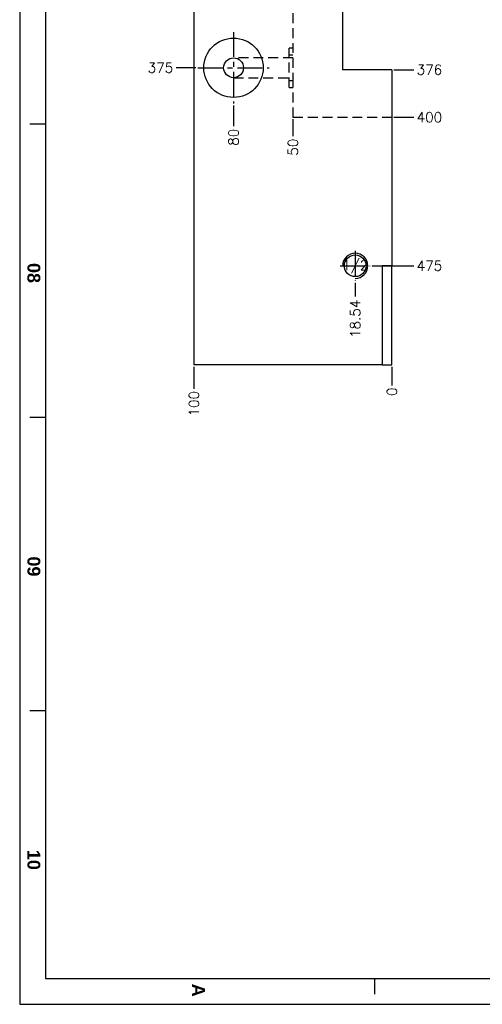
# Model space of a CAD drawing. Extents: x 2651 to 11825, y -3833 to 1075.
# Tile 501 of 656: x 5671 to 5904, y -2995 to -2498. Entities that reach past the tile are written whole.
import ezdxf
from ezdxf.enums import TextEntityAlignment as Align

# ---------------------------------------------------------------- set-up
doc = ezdxf.new("R2010")
doc.units = 0
doc.header["$LTSCALE"] = 10
doc.linetypes.add('CENTER', pattern=[2, 1.25, -0.25, 0.25, -0.25])
doc.linetypes.add('DASHED', pattern=[0.75, 0.5, -0.25])
doc.layers.get('0').update_dxf_attribs({"linetype": 'CONTINUOUS'})
doc.layers.get('Defpoints').update_dxf_attribs({"linetype": 'CONTINUOUS'})
for name, color, linetype in [('98', 7, 'CONTINUOUS'), ('BOX', 4, 'CONTINUOUS'), ('CEN', 1, 'CENTER'), ('DIM', 3, 'CONTINUOUS'), ('PART', 7, 'CONTINUOUS'), ('TEXT', 4, 'CONTINUOUS')]:
    doc.layers.add(name, color=color, linetype=linetype)
doc.styles.get("Standard").update_dxf_attribs({"font": 'romans.shx'})
doc.dimstyles.new('T5', dxfattribs={"dimtxt": 5, "dimasz": 4, "dimexe": 1.5, "dimexo": 1, "dimgap": 1.5, "dimtad": 0, "dimrnd": 1.38778e-17, "dimzin": 9, "dimdsep": 46, "dimtxsty": 'Standard', "dimblk": 'CLOSED', "dimcen": 0, "dimclrd": 3, "dimclre": 3, "dimclrt": 3, "dimazin": 2, "dimtfac": 0.75, "dimtofl": 0, "dimtmove": 0, "dimatfit": 3, "dimfxl": 0, "dimtolj": 1, "dimarcsym": 0})

# ---------------------------------------------------------------- blocks, each defined once
blk = doc.blocks.new('*U3036', base_point=(3134.52, -1688.36))
blk.add_circle((3134.52, -1688.36), 5.5)
at = {"layer": 'CEN'}
for p, q in [((3134.52, -1680.74), (3134.52, -1695.98)), ((3126.9, -1688.36), (3142.14, -1688.36))]:
    blk.add_line(p, q, dxfattribs=at)
at = {"layer": 'DIM'}
blk.add_arc((3134.52, -1688.36), 6.35, 270, 180, dxfattribs=at)
blk = doc.blocks.new('*D3213')
at = {"layer": 'Defpoints', "color": 0}
for p in [(5858.68, -2147.36), (5858.68, -2523.36), (5869.68, -2523.36)]:
    blk.add_point(p, dxfattribs=at)
at = {"layer": 'DIM', "color": 3, "lineweight": -2}
blk.add_line((5859.68, -2523.36), (5869.68, -2523.36), dxfattribs=at)
at = {"layer": 'DIM', "color": 3, "insert": (5877.61, -2523.36), "char_height": 5, "attachment_point": 5}
blk.add_mtext('\\A1;376', dxfattribs=at)
blk = doc.blocks.new('_Closed')
at = {"color": 0, "linetype": 'ByBlock', "lineweight": -2}
for p, q in [((-1, 0.17), (0, 0)), ((-1, 0.17), (-1, -0.17)), ((0, 0), (-1, -0.17)), ((0, 0), (-1, 0))]:
    blk.add_line(p, q, dxfattribs=at)
blk = doc.blocks.new('*D3215')
at = {"layer": 'Defpoints', "color": 0}
for p in [(5858.68, -2147.36), (5858.68, -2547.36), (5869.68, -2547.36)]:
    blk.add_point(p, dxfattribs=at)
at = {"layer": 'DIM', "color": 3, "lineweight": -2}
blk.add_line((5859.68, -2547.36), (5869.68, -2547.36), dxfattribs=at)
at = {"layer": 'DIM', "color": 3, "insert": (5877.61, -2547.36), "char_height": 5, "attachment_point": 5}
blk.add_mtext('\\A1;400', dxfattribs=at)
blk = doc.blocks.new('*D3216')
at = {"layer": 'Defpoints', "color": 0}
for p in [(5858.68, -2147.36), (5847.76, -2622.36), (5869.68, -2622.36)]:
    blk.add_point(p, dxfattribs=at)
at = {"layer": 'DIM', "color": 3, "lineweight": -2}
blk.add_line((5848.76, -2622.36), (5869.68, -2622.36), dxfattribs=at)
at = {"layer": 'DIM', "color": 3, "insert": (5877.61, -2622.36), "char_height": 5, "attachment_point": 5}
blk.add_mtext('\\A1;475', dxfattribs=at)
blk = doc.blocks.new('*D3217')
at = {"layer": 'Defpoints', "color": 0}
for p in [(5858.68, -2147.36), (5858.68, -2672.36), (5858.68, -2682.81)]:
    blk.add_point(p, dxfattribs=at)
at = {"layer": 'DIM', "color": 3, "lineweight": -2}
blk.add_line((5858.68, -2673.36), (5858.68, -2682.81), dxfattribs=at)
at = {"layer": 'DIM', "color": 3, "insert": (5858.68, -2685.98), "char_height": 5, "attachment_point": 5, "rotation": 90}
blk.add_mtext('\\A1;0', dxfattribs=at)
blk = doc.blocks.new('*D3218')
at = {"layer": 'Defpoints', "color": 0}
for p in [(5858.68, -2147.36), (5758.68, -2672.36), (5758.68, -2684.49)]:
    blk.add_point(p, dxfattribs=at)
at = {"layer": 'DIM', "color": 3, "lineweight": -2}
blk.add_line((5758.68, -2673.36), (5758.68, -2684.49), dxfattribs=at)
at = {"layer": 'DIM', "color": 3, "insert": (5758.68, -2692.06), "char_height": 5, "attachment_point": 5, "rotation": 90}
blk.add_mtext('\\A1;100', dxfattribs=at)
blk = doc.blocks.new('*D3219')
at = {"layer": 'Defpoints', "color": 0}
for p in [(5858.68, -2147.36), (5840.14, -2629.98), (5840.14, -2637.92)]:
    blk.add_point(p, dxfattribs=at)
at = {"layer": 'DIM', "color": 3, "lineweight": -2}
blk.add_line((5840.14, -2630.98), (5840.14, -2637.92), dxfattribs=at)
at = {"layer": 'DIM', "color": 3, "insert": (5840.14, -2649.18), "char_height": 5, "attachment_point": 5, "rotation": 90}
blk.add_mtext('\\A1;18.54', dxfattribs=at)
blk = doc.blocks.new('*D3220')
at = {"layer": 'Defpoints', "color": 0}
for p in [(5858.68, -2147.36), (5778.68, -2540.36), (5778.68, -2551.9)]:
    blk.add_point(p, dxfattribs=at)
at = {"layer": 'DIM', "color": 3, "lineweight": -2}
blk.add_line((5778.68, -2541.36), (5778.68, -2551.9), dxfattribs=at)
at = {"layer": 'DIM', "color": 3, "insert": (5778.68, -2557.44), "char_height": 5, "attachment_point": 5, "rotation": 90}
blk.add_mtext('\\A1;80', dxfattribs=at)
blk = doc.blocks.new('*D3221')
at = {"layer": 'Defpoints', "color": 0}
for p in [(5858.68, -2147.36), (5808.68, -2547.36), (5808.68, -2556.93)]:
    blk.add_point(p, dxfattribs=at)
at = {"layer": 'DIM', "color": 3, "lineweight": -2}
blk.add_line((5808.68, -2548.36), (5808.68, -2556.93), dxfattribs=at)
at = {"layer": 'DIM', "color": 3, "insert": (5808.68, -2562.48), "char_height": 5, "attachment_point": 5, "rotation": 90}
blk.add_mtext('\\A1;50', dxfattribs=at)
blk = doc.blocks.new('*D3222')
at = {"layer": 'Defpoints', "color": 0}
for p in [(5858.68, -2147.36), (5749.68, -2522.36), (5760.68, -2522.36)]:
    blk.add_point(p, dxfattribs=at)
at = {"layer": 'DIM', "color": 3, "lineweight": -2}
blk.add_line((5759.68, -2522.36), (5749.68, -2522.36), dxfattribs=at)
at = {"layer": 'DIM', "color": 3, "insert": (5741.76, -2522.36), "char_height": 5, "attachment_point": 5}
blk.add_mtext('\\A1;375', dxfattribs=at)
blk = doc.blocks.new('QQQ')
at = {"color": 4}
for p, q in [((-1111.2, 1687.08), (-1117.2, 1687.08)), ((-1111.2, 1573.08), (-1117.2, 1573.08)), ((-1111.2, 1459.08), (-1117.2, 1459.08)), ((-983.2, 1349.08), (-983.2, 1355.08))]:
    blk.add_line(p, q, dxfattribs=at)
at = {"layer": 'BOX', "color": 3}
for points in [[(-1121.2, 2485.08), (-1121.2, 1345.08), (-301.2, 1345.08), (-301.2, 2485.08)], [(-1111.2, 2475.08), (-1111.2, 1355.08), (-311.2, 1355.08), (-311.2, 2475.08)]]:
    blk.add_lwpolyline(points, close=True, dxfattribs=at)
at = {"color": 4, "char_height": 5, "attachment_point": 1, "rotation": 270}
for s, width, heights, insert in [('{\\fArial|b1|i0|c0|p34;\\C6;08}', 8, [0], (-1113.2, 1633.08)), ('{\\fArial|b1|i0|c0|p34;\\C6;09}', 8, [5.81], (-1113.2, 1519.08)), ('{\\fArial|b1|i0|c0|p34;\\C6;10}', 8, [0], (-1113.2, 1405.08)), ('{\\fArial|b1|i0|c0|p34;\\C6;A}', 6, [0], (-1049.2, 1353.08))]:
    blk.add_mtext_dynamic_manual_height_columns(s, width=width, gutter_width=12.5, heights=heights, dxfattribs=dict(at, insert=insert))

msp = doc.modelspace()

# ---------------------------------------------------------------- linework, layer by layer
at = {"layer": '98', "color": 7, "linetype": 'Continuous'}
for p, q in [((5758.684, -1622.358), (5758.684, -2672.358)), ((5833.684, -2371.358), (5833.684, -2523.358)), ((5858.684, -2523.358), (5833.684, -2523.358)), ((5858.684, -2523.358), (5858.684, -2622.358)), ((5858.684, -2622.358), (5853.684, -2622.358)), ((5853.684, -2622.358), (5853.684, -2672.358)), ((5858.684, -2672.358), (5858.684, -2622.358)), ((5853.684, -2672.358), (5758.684, -2672.358)), ((5853.684, -2672.358), (5858.684, -2672.358))]:
    msp.add_line(p, q, dxfattribs=at)
at = {"layer": '98', "color": 6, "linetype": 'DASHED'}
for p, q in [((5808.684, -1767.358), (5808.684, -2527.358)), ((5808.684, -2512.438), (5806.784, -2512.438)), ((5806.784, -2532.278), (5806.784, -2512.438)), ((5808.684, -2516.008), (5806.784, -2516.008)), ((5808.684, -2517.358), (5778.684, -2517.358)), ((5778.684, -2527.358), (5808.684, -2527.358)), ((5806.784, -2528.708), (5808.684, -2528.708)), ((5808.684, -2527.358), (5808.684, -2547.358)), ((5806.784, -2532.278), (5808.684, -2532.278)), ((5808.684, -2547.358), (5858.684, -2547.358))]:
    msp.add_line(p, q, dxfattribs=at)
at = {"layer": '98', "color": 7, "linetype": 'Continuous'}
for radius in [15, 5]:
    msp.add_circle((5778.684, -2522.358), radius, dxfattribs=at)
at = {"layer": 'CEN'}
for p, q in [((5778.684, -2504.358), (5778.684, -2540.358)), ((5760.684, -2522.358), (5796.684, -2522.358))]:
    msp.add_line(p, q, dxfattribs=at)

# ---------------------------------------------------------------- block references
at = {"layer": 'DIM', "xscale": 1.3, "yscale": 1.3, "zscale": 1.3}
msp.add_blockref('QQQ', (7128.245, -4743.963), dxfattribs=at)
at = {"layer": 'PART'}
msp.add_blockref('*U3036', (5840.142, -2622.358), dxfattribs=at)

# ---------------------------------------------------------------- texts
at = {"layer": 'TEXT'}
msp.add_text('1/2', height=5, dxfattribs=at).set_placement((5840.142, -2622.358), align=Align.MIDDLE)

# ---------------------------------------------------------------- dimensions: what is measured, and where the dimension line sits
at = {"layer": 'DIM'}
for feature_location, offset, dtype, origin, picture, middle in [((5760.684, -2522.358), (-11, 0), 0, (5858.684, -2147.358), '*D3222', (5741.756, -2522.358)), ((5758.684, -2672.358), (0, -12.134), 1, (5858.684, -2147.358), '*D3218', (5758.684, -2692.063)), ((5778.684, -2540.358), (0, -11.539), 1, (5858.684, -2147.358), '*D3220', (5778.684, -2557.445)), ((5808.684, -2547.358), (0, -9.574), 1, (5858.684, -2147.358), '*D3221', (5808.684, -2562.48)), ((5840.142, -2629.978), (0, -7.938), 1, (5858.684, -2147.358), '*D3219', (5840.142, -2649.178)), ((5847.762, -2622.358), (21.922, 0), 0, (5858.684, -2147.358), '*D3216', (5877.613, -2622.358)), ((5858.684085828, -2672.357951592), (0, -10.455147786), 1, (5858.684085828, -2147.357951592), '*D3217', (5858.684085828, -2685.979766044)), ((5858.684, -2523.358), (11, 0), 0, (5858.684, -2147.358), '*D3213', (5877.613, -2523.358)), ((5858.684, -2547.358), (11, 0), 0, (5858.684, -2147.358), '*D3215', (5877.613, -2547.358))]:
    dim = msp.add_ordinate_dim(feature_location=feature_location, offset=offset, dtype=dtype, origin=origin, dimstyle='T5', dxfattribs=at)
    dim.commit()
    dim.dimension.update_dxf_attribs({"geometry": picture, "text_midpoint": middle})

doc.saveas('drawing.dxf')
